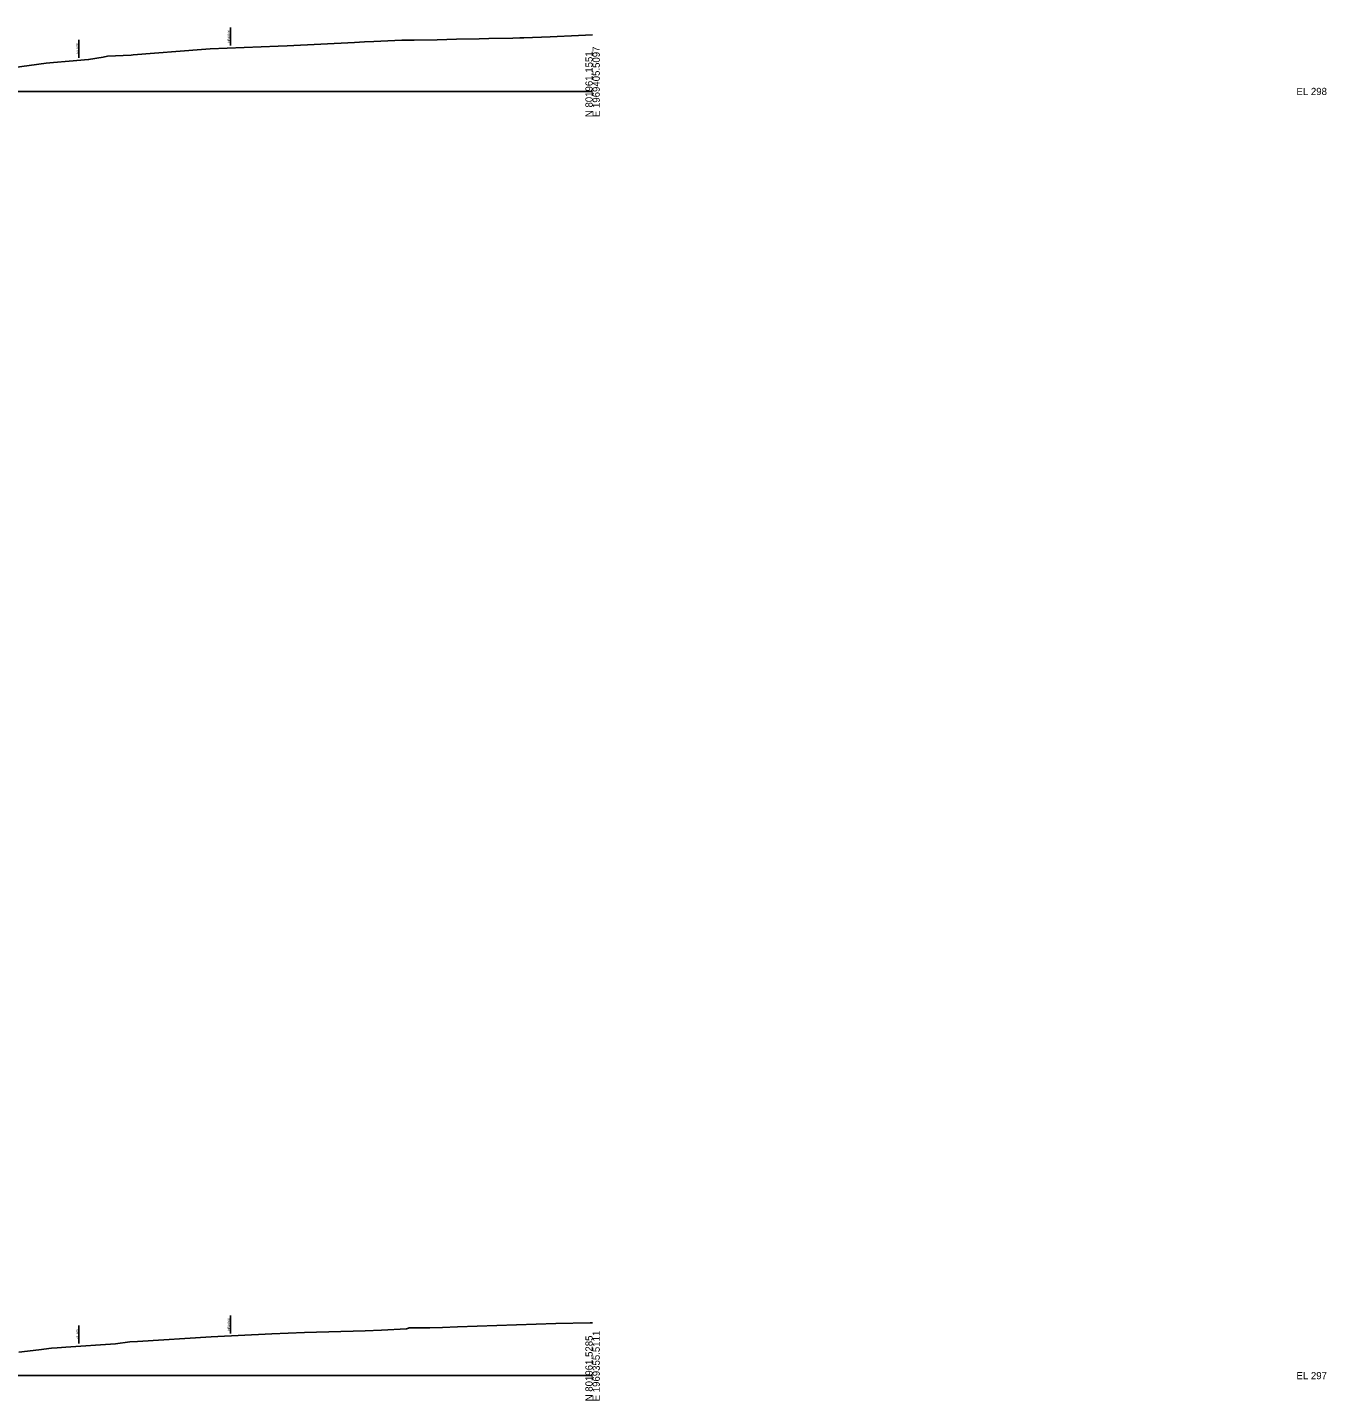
# Model space of a CAD drawing. Extents: x -4026 to 9638, y -10 to 19609.
# Drawn here: x 5480 to 5986, y 11490 to 12025 of the extents above; entities that cross this region are included whole.
import ezdxf

# ---------------------------------------------------------------- set-up
doc = ezdxf.new("R2010")
doc.units = 0
for name, color, linetype in [('RD_GPK_XS_Cell', 7, 'Continuous'), ('RD_XS_ExGround', 7, 'Continuous'), ('RD_XS_ExRW', 7, 'Continuous'), ('RD_XS_NewRW', 7, 'Continuous')]:
    doc.layers.add(name, color=color, linetype=linetype)

msp = doc.modelspace()

# ---------------------------------------------------------------- linework, layer by layer
at = {"layer": 'RD_GPK_XS_Cell'}
for p, q in [((5350, 12000), (5700, 12000)), ((5350, 11500), (5700, 11500))]:
    msp.add_line(p, q, dxfattribs=at)
at = {"layer": 'RD_XS_ExGround'}
for points in [[(5471.19, 12008.86), (5487.24, 12010.96), (5490.15, 12011.32), (5496.29, 12011.79), (5503.81, 12012.39), (5509.46, 12013.4), (5511.14, 12013.71), (5520.33, 12014.15), (5521.15, 12014.19), (5547.79, 12016.37), (5551.15, 12016.62), (5577.58, 12017.59), (5581.15, 12017.78), (5607.35, 12019.12), (5611.15, 12019.26), (5614.89, 12019.41), (5625.68, 12020), (5630.58, 12020.01), (5639.47, 12020.14), (5646.97, 12020.37), (5655.82, 12020.51), (5659.61, 12020.63), (5668.89, 12020.79), (5671.68, 12020.86), (5673.25, 12020.91), (5683.42, 12021.27), (5694.56, 12021.76), (5700, 12022)], [(5476.68, 11509.09), (5484.41, 11510.05), (5489.31, 11510.64), (5491.52, 11510.86), (5494.99, 11511.13), (5514.29, 11512.42), (5519.91, 11513.18), (5522.82, 11513.35), (5551.53, 11515.12), (5575.08, 11516.22), (5581.53, 11516.55), (5587.88, 11516.8), (5611.53, 11517.47), (5617.78, 11517.75), (5627.61, 11518.22), (5628.35, 11518.43), (5628.42, 11518.58), (5629.16, 11518.58), (5636.64, 11518.67), (5641.53, 11518.76), (5647.43, 11518.95), (5685.74, 11520.29), (5699.06, 11520.55), (5700, 11520.56)]]:
    msp.add_lwpolyline(points, dxfattribs=at)
at = {"layer": 'RD_XS_ExRW'}
for p, q in [((5500, 12013.09), (5500, 12020.09)), ((5500, 11512.47), (5500, 11519.47))]:
    msp.add_line(p, q, dxfattribs=at)
at = {"layer": 'RD_XS_NewRW'}
for p, q in [((5559, 12017.91), (5559, 12024.91)), ((5559, 11516.47), (5559, 11523.47))]:
    msp.add_line(p, q, dxfattribs=at)

# ---------------------------------------------------------------- texts
at = {"layer": 'RD_GPK_XS_Cell'}
for s, p in [('N 801961.1551', (5700, 11990)), ('E 1969405.5097', (5702.8, 11990)), ('N 801961.5285', (5700, 11490)), ('E 1969355.5111', (5702.8, 11490))]:
    msp.add_text(s, height=2.8, rotation=90, dxfattribs=at).set_placement(p)
for s, p in [('EL 298', (5974, 11998.6)), ('EL 297', (5974, 11498.6))]:
    msp.add_text(s, height=2.8, dxfattribs=at).set_placement(p)
at = {"layer": 'RD_XS_ExRW'}
for p in [(5499.75, 12014.77), (5499.75, 11514.15)]:
    msp.add_text('EX. R/W ', height=0.75, rotation=90, dxfattribs=at).set_placement(p)
at = {"layer": 'RD_XS_NewRW'}
for p in [(5558.75, 12019.06), (5558.75, 11517.62)]:
    msp.add_text('NEW R/W ', height=0.75, rotation=90, dxfattribs=at).set_placement(p)

doc.saveas('drawing.dxf')
